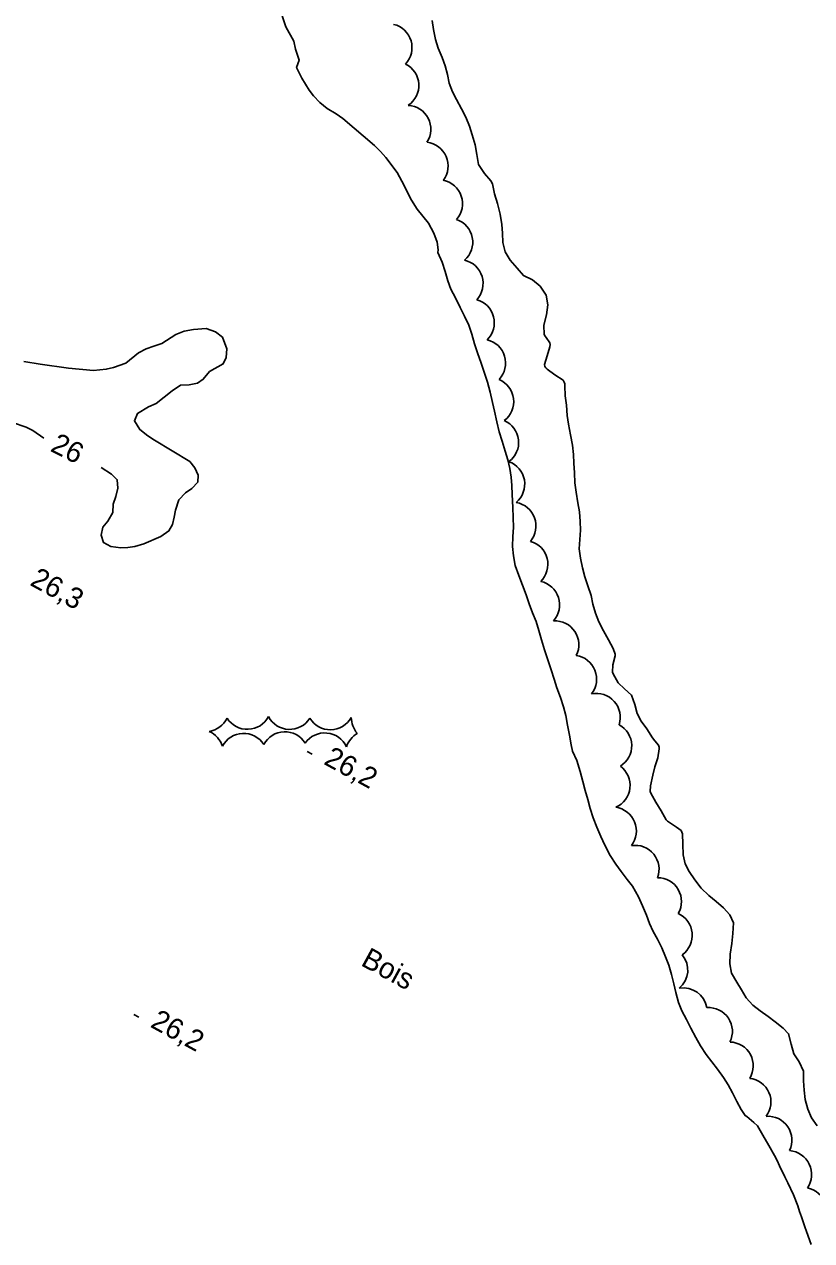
# Model space of a CAD drawing. Extents: x 219136 to 222520, y 5421589 to 5424530.
# Drawn here: x 220024.1 to 220138.2, y 5424129 to 5424305.3 of the extents above; entities that cross this region are included whole.
import ezdxf

# ---------------------------------------------------------------- set-up
doc = ezdxf.new("R2010")
doc.units = 0
for name, color, linetype in [('Level 2', 7, 'Continuous'), ('Level 3', 7, 'Continuous'), ('Level 4', 7, 'Continuous'), ('Level 44', 7, 'Continuous')]:
    doc.layers.add(name, color=color, linetype=linetype)

msp = doc.modelspace()

# ---------------------------------------------------------------- linework, layer by layer
at = {"layer": 'Level 2'}
for points in [[(220061.05, 5424307.82), (220061.98, 5424304.9), (220063.15, 5424302.81), (220063.42, 5424301.67), (220063.95, 5424300.08), (220063.57, 5424299.01), (220064.32, 5424297.47), (220065.39, 5424295.71), (220066.01, 5424294.91), (220066.95, 5424293.95), (220067.99, 5424293.04), (220069.31, 5424292.26), (220070.24, 5424291.62), (220074.87, 5424287.71), (220075.72, 5424286.84), (220076.51, 5424285.95), (220078.12, 5424283.78), (220078.82, 5424282.52), (220080.19, 5424279.77), (220081.02, 5424278.47), (220082.67, 5424276.44), (220083.42, 5424274.99), (220083.92, 5424273.69), (220084.05, 5424272.56), (220084, 5424272.18)], [(220084, 5424272.18), (220084.66, 5424270.79), (220085.07, 5424269.45), (220085.46, 5424268.11), (220085.93, 5424266.86), (220086.56, 5424265.6), (220087.25, 5424264.21), (220087.91, 5424262.97), (220088.53, 5424261.67), (220088.94, 5424260.37), (220089.34, 5424258.97), (220089.84, 5424257.51), (220090.26, 5424256.32), (220090.75, 5424254.87), (220091.2, 5424253.42), (220091.6, 5424251.97), (220091.96, 5424250.45), (220092.24, 5424249.18), (220092.55, 5424247.67), (220092.9, 5424246.23), (220093.32, 5424244.83), (220093.77, 5424243.39), (220094.15, 5424242.14), (220094.44, 5424240.89), (220094.67, 5424239.66), (220094.76, 5424238.41), (220094.8, 5424237.13), (220094.88, 5424235.22), (220094.95, 5424233.81), (220094.98, 5424232.34), (220094.91, 5424231.06), (220094.82, 5424229.59), (220094.97, 5424228.25), (220095.25, 5424226.85), (220095.74, 5424225.37), (220096.3, 5424223.99), (220096.8, 5424222.6), (220097.26, 5424221.29), (220097.76, 5424219.99), (220098.26, 5424218.73), (220098.67, 5424217.43), (220099.05, 5424216.06), (220099.48, 5424214.63), (220099.95, 5424213.17), (220100.43, 5424211.7), (220100.87, 5424210.35), (220101.28, 5424209.13), (220101.81, 5424207.7), (220102.23, 5424206.37), (220102.56, 5424205.08), (220102.83, 5424203.71), (220103.09, 5424202.27), (220103.34, 5424200.83), (220103.54, 5424199.94)], [(220034.15, 5424255.11), (220035.98, 5424255.28), (220037.04, 5424255.54), (220038.81, 5424256.17), (220040.66, 5424257.66), (220041.77, 5424258.22), (220042.86, 5424258.64), (220044.02, 5424259.02), (220046.09, 5424260.33), (220047.27, 5424260.78), (220048.64, 5424261.05), (220050.44, 5424261.18), (220051.79, 5424260.7), (220052.82, 5424259.9), (220053.46, 5424258.22), (220053.38, 5424256.99), (220052.94, 5424256.05), (220050.95, 5424254.94), (220050.05, 5424253.83), (220049.19, 5424253.26), (220047.98, 5424253.04), (220046.72, 5424252.96), (220045.52, 5424252.15), (220043.23, 5424250.33), (220042.11, 5424249.84), (220040.52, 5424248.87), (220040.07, 5424247.79), (220040.85, 5424246.52), (220042.01, 5424245.62), (220042.98, 5424244.99), (220048.09, 5424241.9), (220048.84, 5424241.01), (220049.31, 5424239.93), (220049.24, 5424238.92), (220048.37, 5424238), (220047.46, 5424237.36), (220046.51, 5424236.34), (220046, 5424234.87), (220045.85, 5424233.85), (220045.59, 5424232.78), (220045.06, 5424231.84), (220043.91, 5424231.05), (220041.41, 5424229.97), (220040.13, 5424229.59), (220039.13, 5424229.46), (220038.11, 5424229.41), (220036.66, 5424229.58), (220035.57, 5424230.17), (220035.23, 5424231.25), (220035.51, 5424232.38), (220036.23, 5424233.25), (220036.93, 5424234.52), (220036.99, 5424235.74), (220037.38, 5424236.82), (220037.68, 5424238.06), (220037.59, 5424239.26), (220036.75, 5424240.05), (220035.25, 5424241.05)], [(220024.03, 5424256.41), (220026.42, 5424256.01), (220030.54, 5424255.41), (220034.15, 5424255.11)], [(220026.96, 5424245.27), (220025.36, 5424246.41), (220024.38, 5424246.89), (220022.4, 5424247.56)], [(220103.54, 5424199.94), (220104.14, 5424198.58), (220104.62, 5424196.97), (220105.02, 5424195.52), (220105.39, 5424194.24), (220105.73, 5424192.95), (220106.09, 5424191.61), (220106.51, 5424190.27), (220107.04, 5424188.93), (220107.64, 5424187.56), (220108.2, 5424186.31), (220109.01, 5424184.8), (220109.81, 5424183.55), (220110.6, 5424182.52), (220111.43, 5424181.35), (220112.2, 5424180.36), (220113.07, 5424178.82), (220113.69, 5424177.54), (220114.25, 5424176.18), (220114.7, 5424174.97), (220115.23, 5424173.82), (220115.85, 5424172.67), (220116.45, 5424171.43), (220117, 5424170.14), (220117.47, 5424168.93), (220117.89, 5424167.55), (220118.21, 5424166.2), (220118.48, 5424164.95), (220118.87, 5424163.51), (220119.35, 5424162.3), (220120.03, 5424161.04), (220120.69, 5424159.79), (220121.41, 5424158.45), (220122.08, 5424157.22), (220122.89, 5424155.99), (220123.71, 5424154.91), (220124.54, 5424153.84), (220125.43, 5424152.65), (220126.08, 5424151.58), (220126.69, 5424150.44), (220127.36, 5424149.18), (220127.99, 5424148.02), (220128.56, 5424147.13), (220128.8, 5424146.99), (220129.82, 5424146.12), (220130.34, 5424145.65)], [(220130.34, 5424145.65), (220131.09, 5424144.27), (220131.98, 5424142.81), (220132.81, 5424141.34), (220133.17, 5424140.62), (220133.54, 5424139.87)], [(220133.54, 5424139.87), (220134.29, 5424138.25), (220134.71, 5424137.39), (220135.54, 5424135.67), (220136.18, 5424134.04), (220136.43, 5424133.25), (220136.69, 5424132.46), (220137.18, 5424131.01), (220137.43, 5424130.33), (220138.12, 5424128.46)]]:
    msp.add_lwpolyline(points, dxfattribs=at)
at = {"layer": 'Level 3'}
for p, q in [((220065.11, 5424199.87), (220065.81, 5424199.49)), ((220039.99, 5424161.78), (220040.69, 5424161.4))]:
    msp.add_line(p, q, dxfattribs=at)
at = {"layer": 'Level 4'}
for points in [[(220083.22, 5424305.81), (220083.41, 5424304.48), (220083.69, 5424303.07), (220084.05, 5424301.79), (220084.66, 5424300.46), (220085.08, 5424299.26), (220085.4, 5424297.97), (220085.67, 5424296.72), (220086.16, 5424295.47), (220086.75, 5424294.34), (220087.47, 5424293.01), (220088.1, 5424291.82), (220088.61, 5424290.48), (220089.02, 5424289.22), (220089.41, 5424287.77), (220089.68, 5424286.4), (220089.91, 5424284.94), (220090.77, 5424283.66), (220091.68, 5424282.59), (220091.95, 5424282.15), (220092.22, 5424280.71), (220092.68, 5424279.27), (220093.05, 5424277.73), (220093.3, 5424276.25), (220093.38, 5424274.98), (220093.45, 5424273.65), (220093.76, 5424272.28), (220094.48, 5424271.06), (220095.52, 5424269.94), (220096.41, 5424268.87), (220097.75, 5424268.21), (220098.84, 5424267.3), (220099.72, 5424266.03), (220099.98, 5424264.63), (220099.76, 5424263.15), (220099.4, 5424261.68), (220099.43, 5424260.32), (220099.57, 5424260.06), (220099.74, 5424259.86), (220100.26, 5424259.1), (220100.28, 5424258.84), (220100.26, 5424258.54), (220099.88, 5424257.24)], [(220099.88, 5424257.24), (220099.49, 5424255.98), (220099.54, 5424255.69), (220099.67, 5424255.47), (220099.85, 5424255.27), (220100.97, 5424254.47), (220102.17, 5424253.68), (220102.33, 5424253.42), (220102.4, 5424253.16), (220102.42, 5424252.87), (220102.47, 5424251.44), (220102.68, 5424250.09), (220102.77, 5424248.59), (220102.97, 5424247.31), (220103.24, 5424245.78), (220103.54, 5424244.27), (220103.69, 5424242.93), (220103.72, 5424241.67), (220103.8, 5424240.25), (220103.87, 5424238.83), (220104.05, 5424237.44), (220104.31, 5424235.93), (220104.53, 5424234.61), (220104.66, 5424233.22), (220104.7, 5424231.95), (220104.59, 5424230.61), (220104.49, 5424229.27), (220104.67, 5424227.89), (220104.99, 5424226.48), (220105.33, 5424225.2), (220105.76, 5424223.88), (220106.22, 5424222.49), (220106.47, 5424221.24), (220106.87, 5424219.95), (220107.35, 5424218.67), (220108.04, 5424217.35), (220108.74, 5424216.06), (220109.42, 5424214.83), (220109.72, 5424214), (220109.73, 5424213.75), (220109.39, 5424212.44), (220109.32, 5424211.39), (220109.41, 5424211.13), (220110.14, 5424209.86), (220111.07, 5424208.98), (220112.08, 5424208.07), (220112.58, 5424206.72), (220112.88, 5424205.41), (220113.46, 5424204.3), (220114.32, 5424203.15), (220115.11, 5424201.87), (220115.47, 5424201.44), (220116.01, 5424200.81), (220116.08, 5424200.53), (220116.08, 5424200.27), (220115.87, 5424198.97), (220115.47, 5424197.68), (220115.16, 5424196.44), (220114.82, 5424194.93), (220114.8, 5424194.08), (220114.9, 5424193.84), (220115.59, 5424192.54), (220116.4, 5424191.27), (220117.11, 5424189.98), (220117.29, 5424189.78)], [(220117.29, 5424189.78), (220118.59, 5424188.94), (220119.28, 5424188.42), (220119.39, 5424188.19), (220119.46, 5424187.95), (220119.51, 5424186.48), (220119.55, 5424184.91), (220119.85, 5424183.62), (220120.45, 5424182.49), (220121.26, 5424181.27), (220122.16, 5424180.09), (220123.27, 5424179.02), (220124.35, 5424178.16), (220125.39, 5424177.24), (220126.33, 5424176.23), (220126.86, 5424175.07), (220126.77, 5424173.51), (220126.62, 5424172.05), (220126.36, 5424170.54), (220126.32, 5424169.1), (220126.58, 5424167.77), (220127.35, 5424166.46), (220128.02, 5424165.36), (220128.69, 5424164.21), (220129.64, 5424163.15), (220130.71, 5424162.33), (220131.9, 5424161.51), (220132.89, 5424160.71), (220134.05, 5424159.82), (220134.83, 5424159), (220135.23, 5424157.48), (220135.62, 5424156.06), (220136.38, 5424154.94), (220136.99, 5424153.55), (220137.01, 5424152.18), (220137.09, 5424150.8), (220137.25, 5424149.47), (220137.62, 5424148.08), (220138.14, 5424146.8), (220138.96, 5424145.63)]]:
    msp.add_lwpolyline(points, dxfattribs=at)
at = {"layer": 'Level 44'}
for centre, start, end in [((220076.82, 5424301.88), 316.5849, 76.5849), ((220077.81, 5424296.4), 303.7917, 63.7917), ((220079.55, 5424290.06), 327.0449, 87.0449), ((220082.05, 5424284.73), 323.1904, 83.1904), ((220084.14, 5424279.26), 318.7097, 78.7097), ((220085.62, 5424273.7), 310.9624, 70.9624), ((220087.12, 5424267.71), 317.1315, 77.1315), ((220088.74, 5424262.01), 314.7535, 74.7535), ((220090.38, 5424256.18), 316.607, 76.607), ((220091.56, 5424250.6), 307.1981, 67.1981), ((220092.27, 5424244.67), 306.4296, 66.4296), ((220093.15, 5424238.62), 310.297, 70.297), ((220094.78, 5424232.57), 319.8322, 79.8322), ((220096.5, 5424227), 314.4543, 74.4543), ((220098.21, 5424221.14), 318.0592, 78.0592), ((220100.99, 5424215.36), 333.3273, 93.3273), ((220103.57, 5424210.38), 321.5043, 81.5043), ((220107, 5424204.84), 341.9325, 101.9326), ((220050.37, 5424206.23), 278.5082, 334.194), ((220056.43, 5424206.56), 212.051, 332.051), ((220062.55, 5424206.55), 207.8396, 327.8396), ((220068.45, 5424206.49), 211.0585, 331.0585), ((220074.95, 5424204.8), 179.6469, 221.5839), ((220108.65, 5424200.71), 301.6748, 61.6748), ((220049.51, 5424199.62), 17.2082, 66.5447), ((220055.89, 5424199.05), 32.4834, 152.4834), ((220061.87, 5424199.28), 32.0139, 152.0139), ((220067.64, 5424199.12), 24.863, 144.863), ((220074.07, 5424199.49), 119.6469, 161.5839), ((220108.41, 5424194.98), 293.4828, 53.4828), ((220109.32, 5424188.37), 322.2531, 82.2531), ((220112.61, 5424182.83), 339.1894, 99.1894), ((220115.86, 5424178.14), 330.113, 90.113), ((220117.42, 5424173.26), 305.4863, 65.4863), ((220116.77, 5424168.22), 310.1751, 39.7388), ((220119.59, 5424162.16), 10.1751, 99.7388), ((220123.24, 5424159.32), 333.9285, 93.9285), ((220126.26, 5424154.33), 328.457, 88.457), ((220128.82, 5424149.08), 323.5675, 83.5675), ((220131.86, 5424143.57), 334.1835, 94.1835), ((220134.71, 5424138.6), 325.4622, 85.4622), ((220136.91, 5424133.24), 319.2646, 79.2646)]:
    msp.add_arc(centre, 3.46, start, end, dxfattribs=at)

# ---------------------------------------------------------------- texts
at = {"layer": 'Level 2'}
msp.add_text('26', height=3, rotation=333.2166, dxfattribs=at).set_placement((220027.74, 5424243.49))
at = {"layer": 'Level 3'}
for s, p in [('26,3', (220024.78, 5424224.07)), ('26,2', (220067.35, 5424198.13)), ('26,2', (220042.23, 5424160.04))]:
    msp.add_text(s, height=3, rotation=331.383, dxfattribs=at).set_placement(p)
at = {"layer": 'Level 44'}
msp.add_text('Bois', height=3, rotation=331.3547, dxfattribs=at).set_placement((220072.72, 5424168.97))

doc.saveas('drawing.dxf')
